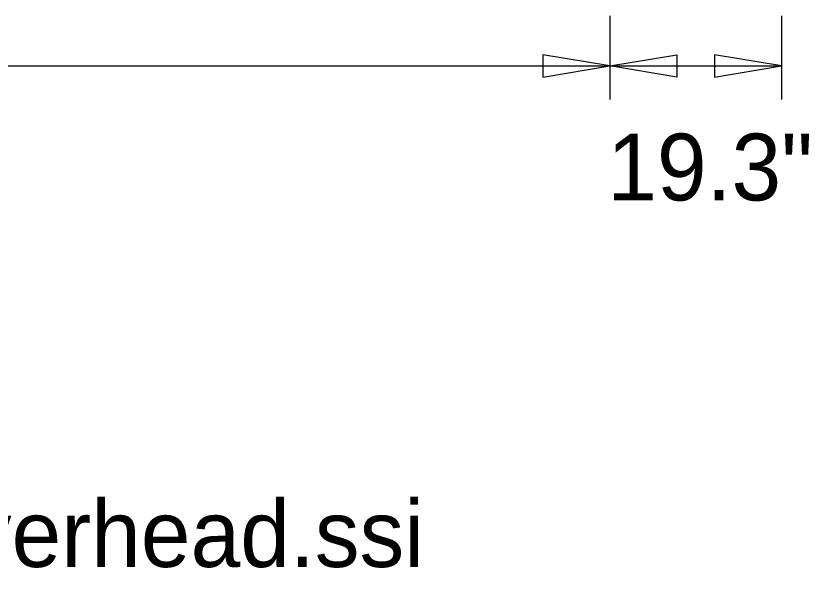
# Model space of a CAD drawing. Extents: x 1806251 to 1809821, y 414895 to 422886.
# Drawn here: x 1809677.757 to 1809678.647, y 415201.083 to 415201.724 of the extents above; entities that cross this region are included whole.
import ezdxf

# ---------------------------------------------------------------- set-up
doc = ezdxf.new("R2010")
doc.units = 0
doc.layers.add('GSDIMS', color=7, linetype='Continuous')

msp = doc.modelspace()

# ---------------------------------------------------------------- linework, layer by layer
at = {"layer": 'GSDIMS'}
for p, q in [((1809678.42297, 415201.72425), (1809678.42297, 415201.6305)), ((1809678.42297, 415201.72425), (1809678.42297, 415201.6305)), ((1809678.6155, 415201.72425), (1809678.6155, 415201.6305)), ((1809676.76797, 415201.668), (1809678.42297, 415201.668)), ((1809678.42297, 415201.668), (1809678.6155, 415201.668))]:
    msp.add_line(p, q, dxfattribs=at)
for points in [[(1809678.42297, 415201.668), (1809678.34797, 415201.6805), (1809678.34797, 415201.6555)], [(1809678.42297, 415201.668), (1809678.49797, 415201.6805), (1809678.49797, 415201.6555)], [(1809678.6155, 415201.668), (1809678.5405, 415201.6805), (1809678.5405, 415201.6555)]]:
    msp.add_lwpolyline(points, close=True, dxfattribs=at)

# ---------------------------------------------------------------- texts
for s, p in [('19.3"', (1809678.42, 415201.51701)), ('Panel Style: guide_fwy_overhead.ssi', (1809676.5755, 415201.1055))]:
    msp.add_text(s, height=0.075, dxfattribs=at).set_placement(p)

doc.saveas('drawing.dxf')
